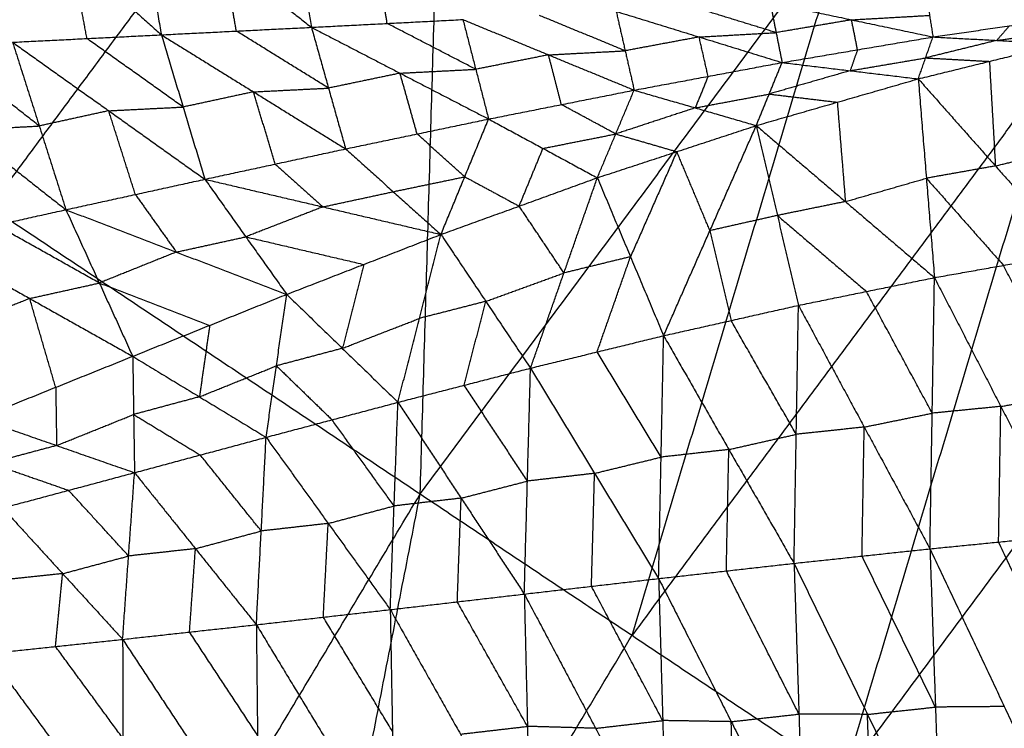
# Model space of a CAD drawing. Header units: millimetres. Extents: x -106 to 110, y -96 to 120.
# Tile 291 of 656: x -78.34 to -72.04, y 62.3 to 66.84. Entities that reach past the tile are written whole.
import ezdxf

# ---------------------------------------------------------------- set-up
doc = ezdxf.new("R2010")
doc.units = ezdxf.units.MM
doc.header["$MEASUREMENT"] = 0
doc.layers.add('Default', color=7, linetype='Continuous', true_color=0x000000)

msp = doc.modelspace()

# ---------------------------------------------------------------- linework, layer by layer
at = {"layer": 'Default'}
for points in [[(-75.7767, 63.8032, 9.1165), (-75.6081, 69.5816, 10.5669), (-75.4396, 75.36, 12.0172)], [(-75.7767, 63.8032, 9.1165), (-73.0488, 67.4813, 9.1165), (-70.321, 71.1593, 9.1165)], [(-73.0659, 61.992, 7.9444), (-71.6935, 66.5756, 8.5305), (-70.321, 71.1593, 9.1165)], [(-75.6081, 69.5816, 10.5669), (-77.0688, 67.6121, 10.5669), (-78.5295, 65.6426, 10.5669)], [(-73.0659, 61.992, 7.9444), (-70.4334, 65.5415, 7.9444), (-67.8009, 69.091, 7.9444)], [(-78.586, 67.7783, 6.6488), (-78.0096, 67.261, 6.5542), (-77.4333, 66.7438, 6.4597)], [(-77.5964, 67.6789, 6.4506), (-77.5149, 67.2113, 6.4551), (-77.4333, 66.7438, 6.4597)], [(-77.5964, 67.6789, 6.4506), (-77.0347, 67.2354, 6.3716), (-76.473, 66.7918, 6.2926)], [(-76.6005, 67.5811, 6.2698), (-76.5367, 67.1865, 6.2812), (-76.473, 66.7918, 6.2926)], [(-81.2823, 67.482, 12.0172), (-78.5295, 65.6426, 10.5669), (-75.7767, 63.8032, 9.1165)], [(-74.4213, 62.8976, 8.5305), (-73.7351, 65.1894, 8.8235), (-73.0488, 67.4813, 9.1165)], [(-77.9094, 66.72, 6.5495), (-77.9595, 66.9905, 6.5519), (-78.0096, 67.261, 6.5542)], [(-76.9532, 66.7678, 6.3761), (-76.9939, 67.0016, 6.3738), (-77.0347, 67.2354, 6.3716)], [(-75.9883, 66.8167, 6.2132), (-76.0202, 67.0141, 6.2075), (-76.0521, 67.2114, 6.2018)], [(-72.5388, 67.0064, 5.6606), (-72.5172, 66.8683, 5.7124), (-72.4955, 66.7302, 5.7642)], [(-73.4992, 66.7579, 5.887), (-73.7646, 66.8398, 5.894), (-74.0301, 66.9216, 5.9009)], [(-73.5374, 66.9496, 5.8232), (-73.4992, 66.7579, 5.887), (-73.461, 66.5662, 5.9509)], [(-73.5374, 66.9496, 5.8232), (-73.0165, 66.8399, 5.7937), (-72.4955, 66.7302, 5.7642)], [(-74.4652, 66.6415, 6.0543), (-74.7392, 66.7546, 6.0553), (-75.0132, 66.8677, 6.0563)], [(-74.5227, 66.8937, 5.9787), (-74.4652, 66.6415, 6.0543), (-74.4077, 66.3893, 6.1298)], [(-74.5227, 66.8937, 5.9787), (-73.9919, 66.73, 5.9648), (-73.461, 66.5662, 5.9509)], [(-73.0165, 66.8399, 5.7937), (-72.7668, 66.8541, 5.753), (-72.5172, 66.8683, 5.7124)], [(-72.4955, 66.7302, 5.7642), (-72.0062, 66.8013, 5.6662), (-71.5168, 66.8725, 5.5683)], [(-77.4333, 66.7438, 6.4597), (-76.9532, 66.7678, 6.3761), (-76.473, 66.7918, 6.2926)], [(-76.473, 66.7918, 6.2926), (-75.9883, 66.8167, 6.2132), (-75.5036, 66.8416, 6.1339)], [(-76.473, 66.7918, 6.2926), (-76.3635, 66.4025, 6.3858), (-76.2541, 66.0132, 6.4791)], [(-76.473, 66.7918, 6.2926), (-75.9061, 66.4981, 6.2987), (-75.3392, 66.2043, 6.3048)], [(-75.4214, 66.523, 6.2193), (-75.7049, 66.6698, 6.2163), (-75.9883, 66.8167, 6.2132)], [(-75.5036, 66.8416, 6.1339), (-75.4214, 66.523, 6.2193), (-75.3392, 66.2043, 6.3048)], [(-75.5036, 66.8416, 6.1339), (-74.9556, 66.6154, 6.1318), (-74.4077, 66.3893, 6.1298)], [(-73.0165, 66.8399, 5.7937), (-73.2578, 66.7989, 5.8404), (-73.4992, 66.7579, 5.887)], [(-72.9783, 66.6482, 5.8575), (-72.9974, 66.744, 5.8256), (-73.0165, 66.8399, 5.7937)], [(-72.0062, 66.8013, 5.6662), (-72.0468, 66.7546, 5.7057), (-72.0874, 66.7079, 5.7452)], [(-78.3855, 66.6962, 6.6394), (-77.9094, 66.72, 6.5495), (-77.4333, 66.7438, 6.4597)], [(-77.4333, 66.7438, 6.4597), (-77.2941, 66.2812, 6.5581), (-77.1549, 65.8187, 6.6565)], [(-77.4333, 66.7438, 6.4597), (-76.8437, 66.3785, 6.4694), (-76.2541, 66.0132, 6.4791)], [(-76.3635, 66.4025, 6.3858), (-76.6583, 66.5852, 6.381), (-76.9532, 66.7678, 6.3761)], [(-73.9919, 66.73, 5.9648), (-74.2285, 66.6857, 6.0095), (-74.4652, 66.6415, 6.0543)], [(-73.9919, 66.73, 5.9648), (-73.7455, 66.7439, 5.9259), (-73.4992, 66.7579, 5.887)], [(-73.9343, 66.4777, 6.0403), (-73.9631, 66.6039, 6.0026), (-73.9919, 66.73, 5.9648)], [(-73.461, 66.5662, 5.9509), (-72.9783, 66.6482, 5.8575), (-72.4955, 66.7302, 5.7642)], [(-72.5895, 66.4616, 5.9523), (-72.5425, 66.5959, 5.8583), (-72.4955, 66.7302, 5.7642)], [(-72.4955, 66.7302, 5.7642), (-72.0874, 66.7079, 5.7452), (-71.6793, 66.6856, 5.7262)], [(-72.0874, 66.7079, 5.7452), (-71.8427, 66.7435, 5.6962), (-71.598, 66.7791, 5.6473)], [(-78.2148, 66.1599, 6.74), (-78.5388, 66.4152, 6.7391), (-78.8627, 66.6705, 6.7382)], [(-78.3855, 66.6962, 6.6394), (-78.2148, 66.1599, 6.74), (-78.0442, 65.6236, 6.8406)], [(-78.3855, 66.6962, 6.6394), (-77.7702, 66.2574, 6.648), (-77.1549, 65.8187, 6.6565)], [(-77.2941, 66.2812, 6.5581), (-77.6018, 66.5006, 6.5538), (-77.9094, 66.72, 6.5495)], [(-72.5895, 66.4616, 5.9523), (-72.1344, 66.5736, 5.8393), (-71.6793, 66.6856, 5.7262)], [(-72.0874, 66.7079, 5.7452), (-72.315, 66.6519, 5.8017), (-72.5425, 66.5959, 5.8583)], [(-79.3399, 66.6448, 6.8369), (-78.692, 66.1342, 6.8388), (-78.0442, 65.6236, 6.8406)], [(-74.9556, 66.6154, 6.1318), (-75.1885, 66.5692, 6.1756), (-75.4214, 66.523, 6.2193)], [(-74.9556, 66.6154, 6.1318), (-74.7104, 66.6285, 6.093), (-74.4652, 66.6415, 6.0543)], [(-74.8734, 66.2968, 6.2173), (-74.9145, 66.4561, 6.1746), (-74.9556, 66.6154, 6.1318)], [(-72.9783, 66.6482, 5.8575), (-73.0017, 66.5811, 5.9046), (-73.0252, 66.5139, 5.9516)], [(-71.6935, 66.5756, 8.5305), (-73.0574, 64.7366, 8.5305), (-74.4213, 62.8976, 8.5305)], [(-74.4077, 66.3893, 6.1298), (-73.9343, 66.4777, 6.0403), (-73.461, 66.5662, 5.9509)], [(-73.6261, 66.1626, 6.2088), (-73.5435, 66.3644, 6.0799), (-73.461, 66.5662, 5.9509)], [(-73.461, 66.5662, 5.9509), (-73.0252, 66.5139, 5.9516), (-72.5895, 66.4616, 5.9523)], [(-73.0252, 66.5139, 5.9516), (-72.7839, 66.5549, 5.9049), (-72.5425, 66.5959, 5.8583)], [(-72.5425, 66.5959, 5.8583), (-72.3384, 66.5848, 5.8488), (-72.1344, 66.5736, 5.8393)], [(-72.1344, 66.5736, 5.8393), (-72.1151, 66.2387, 5.3647), (-72.0958, 65.9038, 4.8901)], [(-75.9061, 66.4981, 6.2987), (-76.1348, 66.4503, 6.3423), (-76.3635, 66.4025, 6.3858)], [(-75.9061, 66.4981, 6.2987), (-75.6637, 66.5105, 6.259), (-75.4214, 66.523, 6.2193)], [(-75.7966, 66.1087, 6.392), (-75.8514, 66.3034, 6.3453), (-75.9061, 66.4981, 6.2987)], [(-73.9343, 66.4777, 6.0403), (-73.9756, 66.3768, 6.1048), (-74.0169, 66.2759, 6.1693)], [(-73.0252, 66.5139, 5.9516), (-73.2844, 66.4392, 6.0157), (-73.5435, 66.3644, 6.0799)], [(-73.6261, 66.1626, 6.2088), (-73.1078, 66.3121, 6.0806), (-72.5895, 66.4616, 5.9523)], [(-72.5895, 66.4616, 5.9523), (-72.5377, 65.8251, 5.0323), (-72.4858, 65.1886, 4.1123)], [(-72.5895, 66.4616, 5.9523), (-72.0958, 65.9038, 4.8901), (-71.6022, 65.3459, 3.8279)], [(-76.8437, 66.3785, 6.4694), (-77.0689, 66.3298, 6.5137), (-77.2941, 66.2812, 6.5581)], [(-76.8437, 66.3785, 6.4694), (-76.6036, 66.3905, 6.4276), (-76.3635, 66.4025, 6.3858)], [(-76.7045, 65.9159, 6.5678), (-76.7741, 66.1472, 6.5186), (-76.8437, 66.3785, 6.4694)], [(-75.3392, 66.2043, 6.3048), (-74.8734, 66.2968, 6.2173), (-74.4077, 66.3893, 6.1298)], [(-74.6431, 65.8282, 6.4605), (-74.5254, 66.1087, 6.2951), (-74.4077, 66.3893, 6.1298)], [(-74.4077, 66.3893, 6.1298), (-74.0169, 66.2759, 6.1693), (-73.6261, 66.1626, 6.2088)], [(-74.0169, 66.2759, 6.1693), (-73.7802, 66.3202, 6.1246), (-73.5435, 66.3644, 6.0799)], [(-73.5435, 66.3644, 6.0799), (-73.3257, 66.3383, 6.0802), (-73.1078, 66.3121, 6.0806)], [(-74.5254, 66.1087, 6.2951), (-74.6994, 66.2028, 6.2562), (-74.8734, 66.2968, 6.2173)], [(-73.1078, 66.3121, 6.0806), (-73.0819, 65.9939, 5.6206), (-73.056, 65.6756, 5.1605)], [(-77.7702, 66.2574, 6.648), (-77.9925, 66.2087, 6.694), (-78.2148, 66.1599, 6.74)], [(-77.7702, 66.2574, 6.648), (-77.5322, 66.2693, 6.603), (-77.2941, 66.2812, 6.5581)], [(-77.5995, 65.7211, 6.7486), (-77.6849, 65.9893, 6.6983), (-77.7702, 66.2574, 6.648)], [(-74.0169, 66.2759, 6.1693), (-74.2711, 66.1923, 6.2322), (-74.5254, 66.1087, 6.2951)], [(-78.692, 66.1342, 6.8388), (-78.4534, 66.147, 6.7894), (-78.2148, 66.1599, 6.74)], [(-76.2541, 66.0132, 6.4791), (-75.7966, 66.1087, 6.392), (-75.3392, 66.2043, 6.3048)], [(-75.6441, 65.4649, 6.7097), (-75.4916, 65.8346, 6.5073), (-75.3392, 66.2043, 6.3048)], [(-75.3392, 66.2043, 6.3048), (-74.9912, 66.0163, 6.3826), (-74.6431, 65.8282, 6.4605)], [(-74.6431, 65.8282, 6.4605), (-74.1346, 65.9954, 6.3346), (-73.6261, 66.1626, 6.2088)], [(-74.2192, 64.8164, 4.7155), (-73.9227, 65.4895, 5.4622), (-73.6261, 66.1626, 6.2088)], [(-73.6261, 66.1626, 6.2088), (-73.4912, 65.5869, 5.3083), (-73.3563, 65.0111, 4.4079)], [(-73.6261, 66.1626, 6.2088), (-73.056, 65.6756, 5.1605), (-72.4858, 65.1886, 4.1123)], [(-75.4916, 65.8346, 6.5073), (-75.6441, 65.9717, 6.4496), (-75.7966, 66.1087, 6.392)], [(-74.9912, 66.0163, 6.3826), (-74.7583, 66.0625, 6.3389), (-74.5254, 66.1087, 6.2951)], [(-74.5254, 66.1087, 6.2951), (-74.33, 66.0521, 6.3149), (-74.1346, 65.9954, 6.3346)], [(-77.1549, 65.8187, 6.6565), (-76.7045, 65.9159, 6.5678), (-76.2541, 66.0132, 6.4791)], [(-76.2541, 66.0132, 6.4791), (-75.9491, 65.739, 6.5944), (-75.6441, 65.4649, 6.7097)], [(-75.1436, 65.6465, 6.5851), (-75.0674, 65.8314, 6.4839), (-74.9912, 66.0163, 6.3826)], [(-74.1346, 65.9954, 6.3346), (-74.2829, 65.6589, 5.9613), (-74.4311, 65.3223, 5.588)], [(-73.9227, 65.4895, 5.4622), (-74.0286, 65.7425, 5.8984), (-74.1346, 65.9954, 6.3346)], [(-72.0958, 65.9038, 4.8901), (-71.8683, 65.9598, 4.8336), (-71.6407, 66.0158, 4.7771)], [(-76.7045, 65.9159, 6.5678), (-76.552, 65.7789, 6.6255), (-76.3995, 65.6418, 6.6831)], [(-72.0958, 65.9038, 4.8901), (-72.3167, 65.8645, 4.9612), (-72.5377, 65.8251, 5.0323)], [(-78.0442, 65.6236, 6.8406), (-77.5995, 65.7211, 6.7486), (-77.1549, 65.8187, 6.6565)], [(-77.1549, 65.8187, 6.6565), (-76.893, 65.45, 6.8078), (-76.6311, 65.0813, 6.9592)], [(-77.1549, 65.8187, 6.6565), (-76.3995, 65.6418, 6.6831), (-75.6441, 65.4649, 6.7097)], [(-75.9491, 65.739, 6.5944), (-75.7204, 65.7868, 6.5508), (-75.4916, 65.8346, 6.5073)], [(-75.6441, 65.4649, 6.7097), (-75.1436, 65.6465, 6.5851), (-74.6431, 65.8282, 6.4605)], [(-75.4916, 65.8346, 6.5073), (-75.3176, 65.7406, 6.5462), (-75.1436, 65.6465, 6.5851)], [(-75.0708, 64.6086, 5.0327), (-74.857, 65.2184, 5.7466), (-74.6431, 65.8282, 6.4605)], [(-74.6431, 65.8282, 6.4605), (-74.4311, 65.3223, 5.588), (-74.2192, 64.8164, 4.7155)], [(-73.056, 65.6756, 5.1605), (-72.7968, 65.7504, 5.0964), (-72.5377, 65.8251, 5.0323)], [(-72.5377, 65.8251, 5.0323), (-72.2908, 65.5462, 4.5012), (-72.044, 65.2673, 3.9701)], [(-77.5995, 65.7211, 6.7486), (-77.4686, 65.5368, 6.8242), (-77.3376, 65.3524, 6.8999)], [(-76.3995, 65.6418, 6.6831), (-76.1743, 65.6904, 6.6388), (-75.9491, 65.739, 6.5944)], [(-73.056, 65.6756, 5.1605), (-73.2736, 65.6312, 5.2344), (-73.4912, 65.5869, 5.3083)], [(-78.9348, 65.4257, 7.037), (-78.4895, 65.5246, 6.9388), (-78.0442, 65.6236, 6.8406)], [(-78.0442, 65.6236, 6.8406), (-77.8303, 65.1541, 7.0277), (-77.6164, 64.6847, 7.2147)], [(-78.0442, 65.6236, 6.8406), (-77.3376, 65.3524, 6.8999), (-76.6311, 65.0813, 6.9592)], [(-76.3995, 65.6418, 6.6831), (-76.6462, 65.5459, 6.7455), (-76.893, 65.45, 6.8078)], [(-74.857, 65.2184, 5.7466), (-75.0003, 65.4325, 6.1658), (-75.1436, 65.6465, 6.5851)], [(-73.4912, 65.5869, 5.3083), (-73.7069, 65.5382, 5.3853), (-73.9227, 65.4895, 5.4622)], [(-73.4912, 65.5869, 5.3083), (-73.2061, 65.3434, 4.7842), (-72.9211, 65.0999, 4.2601)], [(-77.8303, 65.1541, 7.0277), (-78.1599, 65.3394, 6.9833), (-78.4895, 65.5246, 6.9388)], [(-73.9227, 65.4895, 5.4622), (-73.8552, 65.2016, 5.0119), (-73.7877, 64.9137, 4.5617)], [(-78.9348, 65.4257, 7.037), (-78.2756, 65.0552, 7.1259), (-77.6164, 64.6847, 7.2147)], [(-77.3376, 65.3524, 6.8999), (-77.1153, 65.4012, 6.8539), (-76.893, 65.45, 6.8078)], [(-76.893, 65.45, 6.8078), (-76.5153, 65.3615, 6.8211), (-76.1376, 65.2731, 6.8344)], [(-76.6311, 65.0813, 6.9592), (-76.1376, 65.2731, 6.8344), (-75.6441, 65.4649, 6.7097)], [(-75.9191, 64.3901, 5.3604), (-75.7816, 64.9275, 6.035), (-75.6441, 65.4649, 6.7097)], [(-75.6441, 65.4649, 6.7097), (-75.3574, 65.0367, 5.8712), (-75.0708, 64.6086, 5.0327)], [(-77.3376, 65.3524, 6.8999), (-77.584, 65.2533, 6.9638), (-77.8303, 65.1541, 7.0277)], [(-72.4858, 65.1886, 4.1123), (-72.044, 65.2673, 3.9701), (-71.6022, 65.3459, 3.8279)], [(-74.4311, 65.3223, 5.588), (-74.6441, 65.2704, 5.6673), (-74.857, 65.2184, 5.7466)], [(-74.645, 64.7125, 4.8741), (-74.5381, 65.0174, 5.231), (-74.4311, 65.3223, 5.588)], [(-76.1376, 65.2731, 6.8344), (-76.2063, 65.0044, 6.4971), (-76.2751, 64.7357, 6.1598)], [(-75.3574, 65.0367, 5.8712), (-75.1072, 65.1276, 5.8089), (-74.857, 65.2184, 5.7466)], [(-71.6193, 64.4422, 3.121), (-71.8317, 64.8547, 3.5455), (-72.044, 65.2673, 3.9701)], [(-78.2756, 65.0552, 7.1259), (-78.0529, 65.1047, 7.0768), (-77.8303, 65.1541, 7.0277)], [(-77.8303, 65.1541, 7.0277), (-77.477, 65.0186, 7.0573), (-77.1237, 64.883, 7.087)], [(-73.3563, 65.0111, 4.4079), (-72.9211, 65.0999, 4.2601), (-72.4858, 65.1886, 4.1123)], [(-72.5146, 63.4519, 2.7404), (-72.5002, 64.3203, 3.4263), (-72.4858, 65.1886, 4.1123)], [(-72.4858, 65.1886, 4.1123), (-72.0611, 64.3636, 3.2632), (-71.6365, 63.5385, 2.4141)], [(-72.5002, 64.3203, 3.4263), (-72.7106, 64.7101, 3.8432), (-72.9211, 65.0999, 4.2601)], [(-78.2756, 65.0552, 7.1259), (-78.5221, 64.9559, 7.1924), (-78.7686, 64.8565, 7.2588)], [(-78.1094, 64.486, 7.3477), (-78.1925, 64.7706, 7.2368), (-78.2756, 65.0552, 7.1259)], [(-77.6164, 64.6847, 7.2147), (-77.1237, 64.883, 7.087), (-76.6311, 65.0813, 6.9592)], [(-76.7628, 64.1659, 5.6974), (-76.697, 64.6236, 6.3283), (-76.6311, 65.0813, 6.9592)], [(-76.6311, 65.0813, 6.9592), (-76.2751, 64.7357, 6.1598), (-75.9191, 64.3901, 5.3604)], [(-75.3574, 65.0367, 5.8712), (-75.5695, 64.9821, 5.9531), (-75.7816, 64.9275, 6.035)], [(-75.4949, 64.4993, 5.1965), (-75.4262, 64.768, 5.5338), (-75.3574, 65.0367, 5.8712)], [(-74.2192, 64.8164, 4.7155), (-73.7877, 64.9137, 4.5617), (-73.3563, 65.0111, 4.4079)], [(-73.3844, 63.3587, 3.0913), (-73.3703, 64.1849, 3.7496), (-73.3563, 65.0111, 4.4079)], [(-73.3563, 65.0111, 4.4079), (-72.9354, 64.2315, 3.5741), (-72.5146, 63.4519, 2.7404)], [(-76.2751, 64.7357, 6.1598), (-76.0283, 64.8316, 6.0974), (-75.7816, 64.9275, 6.035)], [(-73.3703, 64.1849, 3.7496), (-73.579, 64.5493, 4.1556), (-73.7877, 64.9137, 4.5617)], [(-77.1237, 64.883, 7.087), (-77.1567, 64.6541, 6.7715), (-77.1896, 64.4253, 6.4561)], [(-75.0708, 64.6086, 5.0327), (-74.645, 64.7125, 4.8741), (-74.2192, 64.8164, 4.7155)], [(-74.2511, 63.2614, 3.4667), (-74.2351, 64.0389, 4.0911), (-74.2192, 64.8164, 4.7155)], [(-74.2192, 64.8164, 4.7155), (-73.8018, 64.0876, 3.9034), (-73.3844, 63.3587, 3.0913)], [(-76.2751, 64.7357, 6.1598), (-76.486, 64.6796, 6.244), (-76.697, 64.6236, 6.3283)], [(-74.2351, 64.0389, 4.0911), (-74.4401, 64.3757, 4.4826), (-74.645, 64.7125, 4.8741)], [(-78.6023, 64.2873, 7.4806), (-78.1094, 64.486, 7.3477), (-77.6164, 64.6847, 7.2147)], [(-77.6164, 64.6847, 7.2147), (-77.6106, 64.312, 6.6288), (-77.6049, 63.9394, 6.0428)], [(-77.6164, 64.6847, 7.2147), (-77.1896, 64.4253, 6.4561), (-76.7628, 64.1659, 5.6974)], [(-77.1896, 64.4253, 6.4561), (-76.9433, 64.5244, 6.3922), (-76.697, 64.6236, 6.3283)], [(-76.697, 64.6236, 6.3283), (-76.5189, 64.4508, 5.9286), (-76.3409, 64.278, 5.5289)], [(-75.9191, 64.3901, 5.3604), (-75.4949, 64.4993, 5.1965), (-75.0708, 64.6086, 5.0327)], [(-75.1106, 63.162, 3.8622), (-75.0907, 63.8853, 4.4474), (-75.0708, 64.6086, 5.0327)], [(-75.0708, 64.6086, 5.0327), (-74.661, 63.935, 4.2497), (-74.2511, 63.2614, 3.4667)], [(-78.1094, 64.486, 7.3477), (-78.1065, 64.2997, 7.0547), (-78.1036, 64.1133, 6.7617)], [(-75.0907, 63.8853, 4.4474), (-75.2928, 64.1923, 4.822), (-75.4949, 64.4993, 5.1965)], [(-77.1896, 64.4253, 6.4561), (-77.4001, 64.3687, 6.5424), (-77.6106, 64.312, 6.6288)], [(-72.0611, 64.3636, 3.2632), (-71.8402, 64.4029, 3.1921), (-71.6193, 64.4422, 3.121)], [(-76.7628, 64.1659, 5.6974), (-76.3409, 64.278, 5.5289), (-75.9191, 64.3901, 5.3604)], [(-75.9685, 63.0625, 4.2765), (-75.9438, 63.7263, 4.8184), (-75.9191, 64.3901, 5.3604)], [(-75.9191, 64.3901, 5.3604), (-75.5148, 63.776, 4.6113), (-75.1106, 63.162, 3.8622)], [(-72.0611, 64.3636, 3.2632), (-72.2807, 64.3419, 3.3447), (-72.5002, 64.3203, 3.4263)], [(-72.0755, 63.4952, 2.5772), (-72.0683, 63.9294, 2.9202), (-72.0611, 64.3636, 3.2632)], [(-78.6023, 64.2873, 7.4806), (-78.1036, 64.1133, 6.7617), (-77.6049, 63.9394, 6.0428)], [(-78.1036, 64.1133, 6.7617), (-77.8571, 64.2127, 6.6953), (-77.6106, 64.312, 6.6288)], [(-77.6106, 64.312, 6.6288), (-77.3972, 64.1823, 6.2494), (-77.1838, 64.0526, 5.8701)], [(-75.9438, 63.7263, 4.8184), (-76.1423, 64.0021, 5.1737), (-76.3409, 64.278, 5.5289)], [(-72.9354, 64.2315, 3.5741), (-72.7178, 64.2759, 3.5002), (-72.5002, 64.3203, 3.4263)], [(-72.9354, 64.2315, 3.5741), (-73.1529, 64.2082, 3.6619), (-73.3703, 64.1849, 3.7496)], [(-72.9495, 63.4053, 2.9158), (-72.9425, 63.8184, 3.245), (-72.9354, 64.2315, 3.5741)], [(-77.6049, 63.9394, 6.0428), (-77.1838, 64.0526, 5.8701), (-76.7628, 64.1659, 5.6974)], [(-76.8252, 62.9655, 4.7073), (-76.794, 63.5657, 5.2024), (-76.7628, 64.1659, 5.6974)], [(-76.7628, 64.1659, 5.6974), (-76.3656, 63.6142, 4.987), (-75.9685, 63.0625, 4.2765)], [(-73.8018, 64.0876, 3.9034), (-73.5861, 64.1362, 3.8265), (-73.3703, 64.1849, 3.7496)], [(-78.1036, 64.1133, 6.7617), (-78.3146, 64.0568, 6.8503), (-78.5255, 64.0003, 6.9389)], [(-73.8018, 64.0876, 3.9034), (-74.0185, 64.0632, 3.9973), (-74.2351, 64.0389, 4.0911)], [(-73.8177, 63.3101, 3.279), (-73.8098, 63.6988, 3.5912), (-73.8018, 64.0876, 3.9034)], [(-76.794, 63.5657, 5.2024), (-76.9889, 63.8092, 5.5362), (-77.1838, 64.0526, 5.8701)], [(-74.661, 63.935, 4.2497), (-74.448, 63.987, 4.1704), (-74.2351, 64.0389, 4.0911)], [(-78.5255, 64.0003, 6.9389), (-78.2761, 63.9134, 6.5794), (-78.0268, 63.8264, 6.22)], [(-78.4487, 63.7134, 6.3971), (-78.0268, 63.8264, 6.22), (-77.6049, 63.9394, 6.0428)], [(-77.6809, 62.8718, 5.1503), (-77.6429, 63.4056, 5.5966), (-77.6049, 63.9394, 6.0428)], [(-77.6049, 63.9394, 6.0428), (-77.215, 63.4524, 5.3751), (-76.8252, 62.9655, 4.7073)], [(-74.661, 63.935, 4.2497), (-74.8758, 63.9101, 4.3486), (-75.0907, 63.8853, 4.4474)], [(-74.6808, 63.2117, 3.6644), (-74.6709, 63.5733, 3.9571), (-74.661, 63.935, 4.2497)], [(-75.5148, 63.776, 4.6113), (-75.3028, 63.8307, 4.5293), (-75.0907, 63.8853, 4.4474)], [(-80.485, 55.9478, 9.1165), (-78.1308, 59.8755, 9.1165), (-75.7767, 63.8032, 9.1165)], [(-77.6429, 63.4056, 5.5966), (-77.8348, 63.616, 5.9083), (-78.0268, 63.8264, 6.22)], [(-77.6098, 54.411, 7.9444), (-76.6932, 59.1071, 8.5305), (-75.7767, 63.8032, 9.1165)], [(-75.5148, 63.776, 4.6113), (-75.7293, 63.7512, 4.7148), (-75.9438, 63.7263, 4.8184)], [(-75.7767, 63.8032, 9.1165), (-74.4213, 62.8976, 8.5305), (-73.0659, 61.992, 7.9444)], [(-75.5395, 63.1122, 4.0693), (-75.5272, 63.4441, 4.3403), (-75.5148, 63.776, 4.6113)], [(-78.4487, 63.7134, 6.3971), (-78.0648, 63.2926, 5.7737), (-77.6809, 62.8718, 5.1503)], [(-76.3656, 63.6142, 4.987), (-76.1547, 63.6702, 4.9027), (-75.9438, 63.7263, 4.8184)], [(-76.3656, 63.6142, 4.987), (-76.5798, 63.5899, 5.0947), (-76.794, 63.5657, 5.2024)], [(-76.3968, 63.014, 4.4919), (-76.3812, 63.3141, 4.7394), (-76.3656, 63.6142, 4.987)], [(-77.215, 63.4524, 5.3751), (-77.0045, 63.5091, 5.2887), (-76.794, 63.5657, 5.2024)], [(-72.5146, 63.4519, 2.7404), (-72.0755, 63.4952, 2.5772), (-71.6365, 63.5385, 2.4141)], [(-77.215, 63.4524, 5.3751), (-77.429, 63.429, 5.4858), (-77.6429, 63.4056, 5.5966)], [(-77.253, 62.9187, 4.9288), (-77.234, 63.1855, 5.152), (-77.215, 63.4524, 5.3751)], [(-73.3844, 63.3587, 3.0913), (-72.9495, 63.4053, 2.9158), (-72.5146, 63.4519, 2.7404)], [(-72.5146, 63.4519, 2.7404), (-72.4796, 62.438, 2.3109), (-72.4446, 61.4241, 1.8815)], [(-72.5146, 63.4519, 2.7404), (-72.0389, 62.4414, 2.1373), (-71.5632, 61.4309, 1.5342)], [(-71.5998, 62.4847, 1.9742), (-71.8377, 62.9899, 2.2757), (-72.0755, 63.4952, 2.5772)], [(-78.0648, 63.2926, 5.7737), (-77.8538, 63.3491, 5.6852), (-77.6429, 63.4056, 5.5966)], [(-72.4796, 62.438, 2.3109), (-72.7145, 62.9217, 2.6134), (-72.9495, 63.4053, 2.9158)], [(-74.2511, 63.2614, 3.4667), (-73.8177, 63.3101, 3.279), (-73.3844, 63.3587, 3.0913)], [(-73.3844, 63.3587, 3.0913), (-73.3531, 62.3932, 2.6771), (-73.3217, 61.4277, 2.2628)], [(-73.3844, 63.3587, 3.0913), (-72.9145, 62.3914, 2.4864), (-72.4446, 61.4241, 1.8815)], [(-78.0648, 63.2926, 5.7737), (-78.2796, 63.2698, 5.8873), (-78.4944, 63.247, 6.0009)], [(-78.1105, 62.8262, 5.3775), (-78.0877, 63.0594, 5.5756), (-78.0648, 63.2926, 5.7737)], [(-75.1106, 63.162, 3.8622), (-74.6808, 63.2117, 3.6644), (-74.2511, 63.2614, 3.4667)], [(-74.2511, 63.2614, 3.4667), (-74.2247, 62.3517, 3.0718), (-74.1983, 61.442, 2.6768)], [(-74.2511, 63.2614, 3.4667), (-73.7864, 62.3445, 2.8648), (-73.3217, 61.4277, 2.2628)], [(-73.3531, 62.3932, 2.6771), (-73.5854, 62.8516, 2.978), (-73.8177, 63.3101, 3.279)], [(-74.2247, 62.3517, 3.0718), (-74.4528, 62.7817, 3.3681), (-74.6808, 63.2117, 3.6644)], [(-75.9685, 63.0625, 4.2765), (-75.5395, 63.1122, 4.0693), (-75.1106, 63.162, 3.8622)], [(-75.1106, 63.162, 3.8622), (-75.0904, 62.3145, 3.4902), (-75.0702, 61.4671, 3.1182)], [(-75.1106, 63.162, 3.8622), (-74.6544, 62.302, 3.2695), (-74.1983, 61.442, 2.6768)], [(-75.0904, 62.3145, 3.4902), (-75.315, 62.7134, 3.7798), (-75.5395, 63.1122, 4.0693)], [(-76.8252, 62.9655, 4.7073), (-76.3968, 63.014, 4.4919), (-75.9685, 63.0625, 4.2765)], [(-75.9543, 62.2828, 3.9303), (-76.1756, 62.6484, 4.2111), (-76.3968, 63.014, 4.4919)], [(-75.9685, 63.0625, 4.2765), (-75.9543, 62.2828, 3.9303), (-75.9402, 61.5031, 3.5841)], [(-75.9685, 63.0625, 4.2765), (-75.5193, 62.2648, 3.6974), (-75.0702, 61.4671, 3.1182)], [(-77.6809, 62.8718, 5.1503), (-77.253, 62.9187, 4.9288), (-76.8252, 62.9655, 4.7073)], [(-76.8252, 62.9655, 4.7073), (-76.8177, 62.2577, 4.3893), (-76.8102, 61.5498, 4.0712)], [(-76.8252, 62.9655, 4.7073), (-76.3827, 62.2343, 4.1457), (-75.9402, 61.5031, 3.5841)], [(-76.8177, 62.2577, 4.3893), (-77.0354, 62.5882, 4.6591), (-77.253, 62.9187, 4.9288)], [(-76.6932, 59.1071, 8.5305), (-75.5573, 61.0024, 8.5305), (-74.4213, 62.8976, 8.5305)], [(-78.5401, 62.7806, 5.6047), (-78.1105, 62.8262, 5.3775), (-77.6809, 62.8718, 5.1503)], [(-77.6797, 62.2384, 4.8619), (-77.8951, 62.5323, 5.1197), (-78.1105, 62.8262, 5.3775)], [(-77.6809, 62.8718, 5.1503), (-77.6797, 62.2384, 4.8619), (-77.6785, 61.605, 4.5734)], [(-77.6809, 62.8718, 5.1503), (-77.2456, 62.2108, 4.6108), (-76.8102, 61.5498, 4.0712)], [(-78.5401, 62.7806, 5.6047), (-78.1093, 62.1928, 5.089), (-77.6785, 61.605, 4.5734)], [(-73.7864, 62.3445, 2.8648), (-73.5697, 62.3689, 2.7709), (-73.3531, 62.3932, 2.6771)], [(-72.9145, 62.3914, 2.4864), (-73.1338, 62.3923, 2.5817), (-73.3531, 62.3932, 2.6771)], [(-72.9145, 62.3914, 2.4864), (-72.697, 62.4147, 2.3987), (-72.4796, 62.438, 2.3109)], [(-72.8832, 61.4259, 2.0721), (-72.8988, 61.9087, 2.2793), (-72.9145, 62.3914, 2.4864)], [(-72.0389, 62.4414, 2.1373), (-72.2592, 62.4397, 2.2241), (-72.4796, 62.438, 2.3109)], [(-74.6544, 62.302, 3.2695), (-74.4396, 62.3268, 3.1706), (-74.2247, 62.3517, 3.0718)], [(-73.7864, 62.3445, 2.8648), (-74.0056, 62.3481, 2.9683), (-74.2247, 62.3517, 3.0718)], [(-73.76, 61.4348, 2.4698), (-73.7732, 61.8897, 2.6673), (-73.7864, 62.3445, 2.8648)], [(-75.5193, 62.2648, 3.6974), (-75.3049, 62.2897, 3.5938), (-75.0904, 62.3145, 3.4902)], [(-74.6544, 62.302, 3.2695), (-74.8724, 62.3083, 3.3798), (-75.0904, 62.3145, 3.4902)]]:
    msp.add_open_spline(points, degree=2, dxfattribs=at)

doc.saveas('drawing.dxf')
